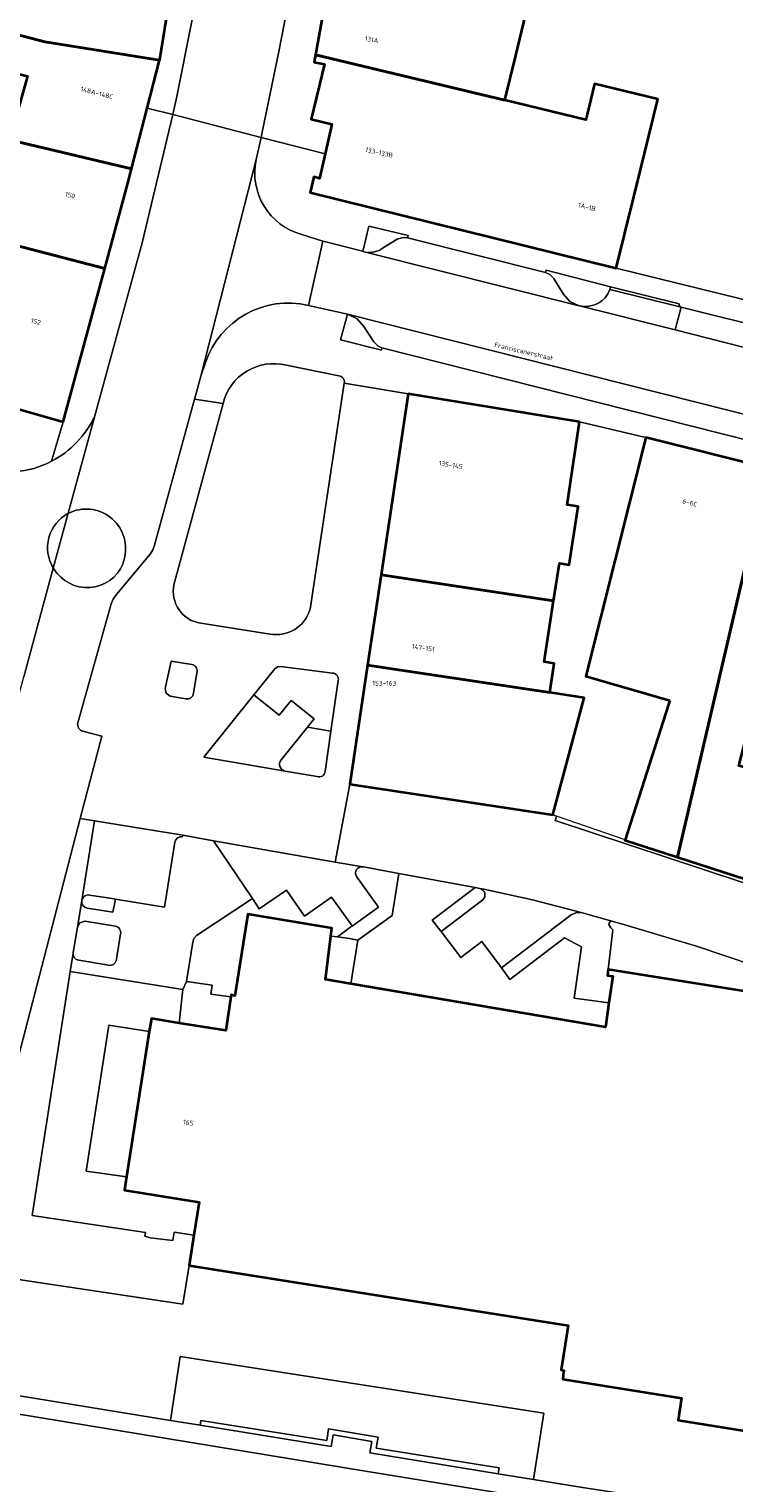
# Model space of a CAD drawing. Header units: metres. Extents: x 197700 to 204338, y 317132 to 325229.
# Tile 582 of 656: x 202878 to 202932, y 318262 to 318373. Entities that reach past the tile are written whole.
import ezdxf
from ezdxf.enums import TextEntityAlignment as Align

# ---------------------------------------------------------------- set-up
doc = ezdxf.new("R2010")
doc.units = ezdxf.units.M
for name, color, linetype, lineweight in [('B-WE-GR-BEPLANTING_CULTUUR_BODEMBEDEKKER-GV', 90, 'Continuous', 18), ('B-WE-GR-BEPLANTING_CULTUUR_HEESTERS-GV', 90, 'Continuous', 18), ('B-WE-IE-TERREINAFSCHEIDING_KUNSTMATIG_HEKWERK-G', 20, 'IE-TERREINAFSCHEIDING-KUNSTMATIG', 18), ('B-WE-IE-TERREINAFSCHEIDING_KUNSTMATIG_MUUR-G', 90, 'IE-TERREINAFSCHEIDING-KUNSTMATIG-DICHT', 18), ('B-WE-OG-BEBOUWING-GV', 7, 'Continuous', 35), ('B-WE-OG-BEBOUWING-T18', 10, 'Continuous', 18), ('B-WE-OG-TERREIN_CULTUURSCHEIDING-GV', 7, 'Continuous', 18), ('B-WE-OG-TERREIN_ERF-GV', 7, 'Continuous', 18), ('B-WE-OG-TOPOGRAFIE-T18', 10, 'Continuous', 18), ('B-WE-VH-VERHARDING_ASFALT-GV', 252, 'Continuous', 18), ('B-WE-VH-VERHARDING_BETONSTRAATSTEEN-GV', 252, 'Continuous', 18), ('B-WE-VH-VERHARDING_OPEN-GV', 252, 'Continuous', 18), ('B-WE-VH-VERHARDING_SIERBESTRATING-GV', 252, 'Continuous', 18), ('B-WE-VH-VERHARDING_TEGEL-GV', 252, 'Continuous', 18)]:
    doc.layers.add(name, color=color, linetype=linetype, lineweight=lineweight)
doc.styles.add('NLCS-ISO-M200-T18', font='NLCS-ISO.ttf', dxfattribs={"height": 0.36})
doc.linetypes.add('IE-TERREINAFSCHEIDING-KUNSTMATIG', pattern='A,4,[82,NLCS.SHX,S=0.75,R=90,X=0,Y=0],4,-2', length=10)
doc.linetypes.add('IE-TERREINAFSCHEIDING-KUNSTMATIG-DICHT', pattern='A,8,-1,[82,NLCS.SHX,S=0.75,R=90,X=0,Y=0],-1', length=10)

msp = doc.modelspace()

# ---------------------------------------------------------------- linework, layer by layer
at = {"layer": 'B-WE-GR-BEPLANTING_CULTUUR_BODEMBEDEKKER-GV'}
for points in [[(202897.583, 318347.502, 0.4161841), (202892.763, 318344.597)], [(202901.99, 318346.135, 0.4542447), (202901.569, 318346.691)], [(202889.022, 318330.797, 0.4316336), (202891.062, 318327.863)], [(202896.336, 318327.045, 0.3884312), (202899.382, 318328.932)], [(202890.777, 318324.093, 0.4632606), (202890.389, 318324.718)], [(202889.92, 318322.118, 0.4334266), (202890.524, 318322.534)], [(202884.966, 318304.232, 0.4210506), (202884.566, 318304.811)], [(202881.345, 318302.769, 0.4088101), (202881.776, 318302.219)], [(202884.038, 318301.835, 0.4488764), (202884.644, 318302.294)]]:
    msp.add_lwpolyline(points, format="xyb", dxfattribs=at)
for points in [[(202901.569, 318346.691), (202897.583, 318347.502)], [(202899.382, 318328.932), (202901.99, 318346.135)], [(202892.763, 318344.597), (202889.022, 318330.797)], [(202891.062, 318327.863), (202896.336, 318327.045)], [(202890.389, 318324.718), (202888.802, 318324.97), (202888.353, 318322.89), (202888.425, 318322.533), (202888.739, 318322.314), (202889.92, 318322.118)], [(202890.524, 318322.534), (202890.777, 318324.093)], [(202881.682, 318304.743), (202881.353, 318302.819), (202881.348, 318302.794), (202881.345, 318302.769)], [(202884.566, 318304.811), (202882.253, 318305.19), (202881.86, 318305.063), (202881.682, 318304.743)], [(202884.644, 318302.294), (202884.966, 318304.232)], [(202881.776, 318302.219), (202884.038, 318301.835)]]:
    msp.add_lwpolyline(points, dxfattribs=at)
for points in [[(202906.149, 318308.819), (202905.627, 318305.62), (202903.01, 318303.737), (202902.483, 318300.434), (202921.876, 318297.12), (202922.139, 318298.979), (202919.498, 318299.329), (202920.043, 318303.248), (202918.759, 318303.921), (202914.585, 318300.75), (202913.955, 318301.631), (202912.449, 318303.632), (202910.856, 318302.426), (202909.353, 318304.403), (202908.674, 318305.259), (202911.945, 318307.742)], [(202893.36, 318299.443), (202893.381, 318299.581), (202893.67, 318299.519), (202894.647, 318305.712), (202901.041, 318304.668), (202900.963, 318304.048), (202901.467, 318303.988), (202902.586, 318304.831), (202901.016, 318307.023), (202898.956, 318305.568), (202897.586, 318307.54), (202895.521, 318306.118), (202894.996, 318306.919), (202890.742, 318304.107), (202890.548, 318303.869), (202890.466, 318303.583), (202889.968, 318300.609), (202891.937, 318300.316), (202891.84, 318299.648)]]:
    msp.add_lwpolyline(points, close=True, dxfattribs=at)
at = {"layer": 'B-WE-GR-BEPLANTING_CULTUUR_HEESTERS-GV'}
for points in [[(202904.906, 318356.397), (202906.015, 318357.103), (202906.439, 318357.234), (202906.811, 318357.2), (202906.848, 318357.386), (202903.86, 318358.094), (202903.403, 318356.163)], [(202922.215, 318353.263), (202922.265, 318353.478), (202917.345, 318354.74), (202917.301, 318354.55), (202917.644, 318354.406), (202917.937, 318354.1), (202918.647, 318352.942), (202919.171, 318352.357), (202919.879, 318352.03), (202919.886, 318352.028)], [(202901.104, 318324.074), (202897.169, 318324.575), (202896.904, 318324.551), (202896.704, 318324.392), (202895.111, 318322.415)], [(202895.111, 318322.415), (202897.027, 318320.874), (202897.946, 318321.985), (202899.698, 318320.6), (202899.189, 318319.962), (202900.975, 318319.639), (202901.535, 318323.5)]]:
    msp.add_lwpolyline(points, dxfattribs=at)
for points in [[(202903.403, 318356.163, 0.0290102), (202903.606, 318356.113)], [(202903.606, 318356.113, 0.1998718), (202904.906, 318356.397)], [(202919.886, 318352.028, 0.3833319), (202922.215, 318353.263)], [(202901.535, 318323.5, 0.4547228), (202901.104, 318324.074)]]:
    msp.add_lwpolyline(points, format="xyb", dxfattribs=at)
for points in [[(202902.222, 318351.387), (202901.712, 318349.424), (202904.82, 318348.643), (202904.853, 318348.828), (202904.537, 318348.983), (202904.249, 318349.269), (202903.49, 318350.456), (202902.961, 318351.033)], [(202890.171, 318278.978), (202889.697, 318276.045), (202875.138, 318278.236), (202873.957, 318277.186), (202872.776, 318276.136), (202872.501, 318270.714), (202873.207, 318269.737), (202888.75, 318267.201), (202889.503, 318272.049), (202917.171, 318267.748), (202916.386, 318262.691), (202919.976, 318262.105), (202933.593, 318260.013), (202934.51, 318266.085), (202927.413, 318267.212), (202927.671, 318268.893), (202918.615, 318270.345), (202918.657, 318270.656), (202918.691, 318271), (202918.493, 318271.035), (202919.03, 318274.433)], [(202913.708, 318263.129), (202913.78, 318263.579), (202904.412, 318265.073), (202904.558, 318265.929), (202900.797, 318266.565), (202900.661, 318265.672), (202891.067, 318267.202), (202891.008, 318266.833), (202900.994, 318265.204), (202901.131, 318266.103), (202904.096, 318265.601), (202903.946, 318264.723)]]:
    msp.add_lwpolyline(points, close=True, dxfattribs=at)
at = {"layer": 'B-WE-IE-TERREINAFSCHEIDING_KUNSTMATIG_HEKWERK-G'}
msp.add_lwpolyline([(202923.358, 318311.388), (202918.149, 318313.178)], dxfattribs=at)
at = {"layer": 'B-WE-IE-TERREINAFSCHEIDING_KUNSTMATIG_MUUR-G'}
msp.add_lwpolyline([(202919.899, 318343.186), (202924.941, 318342)], dxfattribs=at)
at = {"layer": 'B-WE-OG-BEBOUWING-GV'}
for points in [[(202879.565, 318375.722), (202873.851, 318376.94), (202873.155, 318373.677), (202879.2, 318372.1), (202887.936, 318370.719), (202887.946, 318370.758), (202888.942, 318376.937), (202879.975, 318378.356)], [(202900.858, 318377.089), (202899.805, 318371.135), (202914.208, 318367.661), (202915.055, 318371.083), (202915.821, 318374.254), (202914.77, 318374.508), (202910.053, 318375.383)], [(202886.986, 318367.056), (202887.936, 318370.719), (202879.2, 318372.1), (202873.155, 318373.677), (202869.25, 318374.77), (202868.428, 318371.833), (202877.869, 318369.512), (202876.528, 318364.715), (202876.947, 318364.56), (202885.788, 318362.435)], [(202900.524, 318363.589), (202900.099, 318361.721), (202899.672, 318361.827), (202899.381, 318360.653), (202922.676, 318354.879), (202923.999, 318360.216), (202924.509, 318362.274), (202925.864, 318367.739), (202921.031, 318368.906), (202920.469, 318366.576), (202920.372, 318366.174), (202914.208, 318367.661), (202899.805, 318371.135), (202899.705, 318370.568), (202900.485, 318370.41), (202899.466, 318366.233), (202901.037, 318365.846)], [(202876.528, 318364.715), (202876.322, 318363.98), (202876.548, 318363.889), (202875.629, 318360.604), (202869.906, 318362.914), (202868.559, 318360.251), (202861.075, 318363.78), (202873.001, 318357.661), (202883.752, 318354.871), (202885.506, 318361.349), (202885.788, 318362.435), (202876.947, 318364.56)], [(202880.589, 318343.192), (202883.752, 318354.871), (202873.001, 318357.661), (202861.075, 318363.78), (202859.438, 318360.566), (202862.905, 318356.662), (202862.755, 318356.507), (202862.932, 318356.279), (202866.622, 318357.083), (202866.987, 318356.908), (202866.097, 318355.015), (202866.523, 318354.806), (202867.944, 318354.111), (202869.916, 318353.146), (202872.37, 318351.945), (202870.879, 318346.297), (202870.798, 318345.991)], [(202919.899, 318343.186), (202906.859, 318345.312), (202904.794, 318331.549), (202917.927, 318329.579), (202918.369, 318332.433), (202919.098, 318332.32), (202919.785, 318336.754), (202918.964, 318336.881), (202919.166, 318338.241)], [(202926.765, 318321.986), (202926.67, 318321.691), (202923.358, 318311.388), (202923.345, 318311.348), (202927.351, 318310.059), (202934.264, 318339.662), (202924.941, 318342), (202923.725, 318337.151), (202920.388, 318323.843)], [(202940.085, 318338.202), (202934.264, 318339.662), (202927.351, 318310.059), (202933.404, 318308.112), (202934.645, 318312.955), (202935.457, 318316.122), (202932.015, 318317.01), (202934.118, 318325.165), (202937.529, 318324.306), (202938.542, 318328.651), (202937.247, 318328.972), (202937.71, 318329.666), (202937.931, 318329.609), (202938.869, 318333.352)], [(202917.927, 318329.579), (202904.794, 318331.549), (202903.761, 318324.667), (202917.624, 318322.587), (202917.969, 318324.811), (202917.206, 318324.929)], [(202903.761, 318324.667), (202902.404, 318315.624), (202917.866, 318313.279), (202920.239, 318322.182), (202917.624, 318322.587)]]:
    msp.add_lwpolyline(points, close=True, dxfattribs=at)
msp.add_lwpolyline([(202935.456, 318299.382), (202922.088, 318301.506), (202922.028, 318301.047), (202922.425, 318300.996), (202922.139, 318298.979), (202921.876, 318297.12), (202902.483, 318300.434), (202900.549, 318300.764), (202900.963, 318304.048), (202901.041, 318304.668), (202894.647, 318305.712), (202893.67, 318299.519), (202893.381, 318299.581), (202893.36, 318299.443), (202892.972, 318296.862), (202889.432, 318297.433), (202887.303, 318297.776), (202887.149, 318296.787), (202885.423, 318285.723), (202885.265, 318284.71), (202890.934, 318283.808), (202890.538, 318281.301), (202890.171, 318278.978), (202919.03, 318274.433), (202918.493, 318271.035), (202918.691, 318271), (202918.657, 318270.656), (202918.615, 318270.345), (202927.671, 318268.893), (202927.413, 318267.212), (202934.51, 318266.085)], dxfattribs=at)
at = {"layer": 'B-WE-OG-TERREIN_CULTUURSCHEIDING-GV'}
msp.add_lwpolyline([(202916.386, 318262.691), (202917.171, 318267.748), (202889.503, 318272.049), (202888.75, 318267.201), (202891.008, 318266.833), (202891.067, 318267.202), (202900.661, 318265.672), (202900.797, 318266.565), (202904.558, 318265.929), (202904.412, 318265.073), (202913.78, 318263.579), (202913.708, 318263.129)], close=True, dxfattribs=at)
at = {"layer": 'B-WE-OG-TERREIN_ERF-GV'}
for points in [[(202915.821, 318374.254), (202915.055, 318371.083), (202914.208, 318367.661), (202920.372, 318366.174), (202920.469, 318366.576), (202921.031, 318368.906), (202925.864, 318367.739), (202924.509, 318362.274), (202923.999, 318360.216), (202922.676, 318354.879), (202935.17, 318351.813), (202936.39, 318356.67), (202937.333, 318360.427), (202937.637, 318360.35), (202942.053, 318359.242), (202942.46, 318360.861), (202941.824, 318361.021), (202942.685, 318364.451), (202940.863, 318364.906), (202943.529, 318375.575)], [(202933.404, 318308.112), (202927.351, 318310.059), (202923.345, 318311.348), (202923.358, 318311.388), (202926.67, 318321.691), (202926.765, 318321.986), (202920.388, 318323.843), (202923.725, 318337.151), (202924.941, 318342), (202919.899, 318343.186), (202919.166, 318338.241), (202918.964, 318336.881), (202919.785, 318336.754), (202919.098, 318332.32), (202918.369, 318332.433), (202917.927, 318329.579), (202917.206, 318324.929), (202917.969, 318324.811), (202917.624, 318322.587), (202920.239, 318322.182), (202917.866, 318313.279), (202917.896, 318313.274), (202918.149, 318313.178), (202918.036, 318312.85), (202980.64, 318292.171)]]:
    msp.add_lwpolyline(points, dxfattribs=at)
at = {"layer": 'B-WE-VH-VERHARDING_ASFALT-GV'}
for points in [[(202895.33, 318401.318), (202893.708, 318391.453), (202891.522, 318379.447), (202889.254, 318367.942), (202888.928, 318366.579), (202895.654, 318364.834), (202895.714, 318365.11), (202896.985, 318371.256), (202899.351, 318383.326), (202902.478, 318401.586), (202903.426, 318407.418)], [(202881.71, 318320.277), (202884.246, 318329.334), (202884.397, 318329.7), (202884.633, 318330.027), (202887.202, 318333.122), (202887.408, 318333.452), (202887.531, 318333.798), (202890.585, 318344.921), (202890.733, 318345.459), (202891.068, 318346.679), (202895.286, 318363.15), (202895.654, 318364.834), (202888.928, 318366.579), (202886.594, 318356.815), (202883, 318343.64), (202880.979, 318336.23), (202880.993, 318336.237)], [(202895.286, 318363.15), (202891.068, 318346.679)], [(202899.255, 318352.057), (202900.345, 318356.95), (202898.764, 318357.443)], [(202903.403, 318356.163), (202903.383, 318356.169), (202900.476, 318356.909), (202900.345, 318356.95), (202899.255, 318352.057), (202902.222, 318351.387), (202936.522, 318342.737), (202937.472, 318342.502), (202983.308, 318330.962), (202984.252, 318330.723), (203019.394, 318321.897), (203052.839, 318313.475), (203053.772, 318313.254), (203058.381, 318312.072), (203059.94, 318316.838)], [(203059.94, 318316.838), (203054.962, 318318.073), (203053.957, 318318.335), (203007.999, 318329.895), (203002.589, 318331.247), (202989.052, 318334.631), (202983.806, 318335.942), (202980.862, 318336.683), (202967.638, 318340.002), (202960.88, 318341.698), (202959.919, 318341.94), (202937.265, 318347.655), (202936.263, 318347.887), (202936.244, 318347.892), (202927.183, 318350.183), (202919.886, 318352.028), (202919.879, 318352.03), (202903.606, 318356.113)], [(202891.068, 318346.679), (202891.417, 318347.696)], [(202880.979, 318336.23), (202883, 318343.64)], [(202885.276, 318332.908), (202885.14, 318332.371)], [(202879.887, 318331.991), (202879.842, 318332.062), (202877.585, 318323.79), (202877.581, 318323.772), (202874.964, 318314.181), (202864.13, 318274.462)], [(202877.585, 318323.79), (202879.842, 318332.062)], [(202881.893, 318313.002), (202883.529, 318319.283), (202882.095, 318319.65)], [(202990.27, 318288.927), (202980.64, 318292.171), (202918.036, 318312.85), (202918.149, 318313.178), (202917.896, 318313.274), (202917.866, 318313.279), (202902.404, 318315.624), (202901.297, 318309.681), (202903.413, 318309.338), (202903.44, 318309.334), (202906.149, 318308.819), (202911.945, 318307.742), (202912.311, 318307.672), (202912.613, 318307.615), (202916.316, 318306.813), (202920.017, 318305.844)], [(202872.048, 318281.326), (202873.527, 318280.883), (202881.893, 318313.002)], [(202920.017, 318305.844), (202922.357, 318305.198), (202923.08, 318304.998), (202926.072, 318304.107), (202928.793, 318303.299), (202937.528, 318300.358), (202968.081, 318289.861), (202973.564, 318287.977), (202983.539, 318284.55)]]:
    msp.add_lwpolyline(points, dxfattribs=at)
for points in [[(202898.764, 318357.443, -0.3990597), (202895.286, 318363.15)], [(202903.606, 318356.113, -0.0290102), (202903.403, 318356.163)], [(202891.417, 318347.696, -0.3862712), (202899.255, 318352.057)], [(202883, 318343.64, -0.1654259), (202879.705, 318340.194)], [(202879.705, 318340.194, -0.1981261), (202874.081, 318339.694)], [(202879.842, 318332.062, -0.4338092), (202880.979, 318336.23)], [(202880.993, 318336.237, -0.6311075), (202885.276, 318332.908)], [(202885.14, 318332.371, -0.6080878), (202879.887, 318331.991)], [(202882.095, 318319.65, -0.4340668), (202881.71, 318320.277)]]:
    msp.add_lwpolyline(points, format="xyb", dxfattribs=at)
at = {"layer": 'B-WE-VH-VERHARDING_BETONSTRAATSTEEN-GV'}
for points in [[(202903.606, 318356.113), (202919.879, 318352.03), (202919.171, 318352.357), (202918.647, 318352.942), (202917.937, 318354.1), (202917.644, 318354.406), (202917.301, 318354.55), (202906.811, 318357.2)], [(202906.811, 318357.2), (202906.439, 318357.234), (202906.015, 318357.103), (202904.906, 318356.397)], [(202919.886, 318352.028), (202927.183, 318350.183), (202927.623, 318351.923), (202922.215, 318353.263)], [(202927.479, 318352.169), (202922.265, 318353.478), (202922.215, 318353.263), (202927.623, 318351.923)], [(202934.769, 318350.152), (202927.623, 318351.923), (202927.183, 318350.183), (202936.244, 318347.892)], [(202880.993, 318336.237), (202880.979, 318336.23), (202879.842, 318332.062), (202879.887, 318331.991)], [(202879.842, 318332.062), (202880.979, 318336.23)], [(202885.14, 318332.371), (202885.276, 318332.908)], [(202912.535, 318306.815), (202909.353, 318304.403), (202910.856, 318302.426), (202912.449, 318303.632), (202913.955, 318301.631)], [(202913.955, 318301.631), (202919.27, 318305.672), (202919.606, 318305.825), (202920.017, 318305.844), (202916.316, 318306.813), (202912.613, 318307.615), (202912.311, 318307.672)], [(202949.995, 318256.057), (202934.27, 318258.475), (202919.675, 318260.734), (202903.748, 318263.318), (202872.868, 318268.372)]]:
    msp.add_lwpolyline(points, dxfattribs=at)
for points in [[(202904.906, 318356.397, -0.1998718), (202903.606, 318356.113)], [(202922.215, 318353.263, -0.3833319), (202919.886, 318352.028)], [(202927.623, 318351.923, -0.4212106), (202927.479, 318352.169)], [(202880.979, 318336.23, 0.4338092), (202879.842, 318332.062)], [(202885.276, 318332.908, 0.6311075), (202880.993, 318336.237)], [(202879.887, 318331.991, 0.6080878), (202885.14, 318332.371)], [(202912.311, 318307.672, -0.6070779), (202912.535, 318306.815)]]:
    msp.add_lwpolyline(points, format="xyb", dxfattribs=at)
msp.add_lwpolyline([(202933.064, 318341.699), (202933.44, 318341.689), (202933.815, 318341.828), (202935.003, 318342.514), (202935.718, 318342.77), (202936.522, 318342.737), (202902.222, 318351.387), (202902.961, 318351.033), (202903.49, 318350.456), (202904.249, 318349.269), (202904.537, 318348.983), (202904.853, 318348.828)], close=True, dxfattribs=at)
at = {"layer": 'B-WE-VH-VERHARDING_OPEN-GV'}
for points in [[(202882.007, 318306.767), (202882.005, 318306.757)], [(202882.427, 318306.186), (202884.373, 318305.876), (202884.585, 318306.864), (202884.327, 318306.906), (202882.594, 318307.175)]]:
    msp.add_lwpolyline(points, dxfattribs=at)
for points in [[(202882.594, 318307.175, 0.4190923), (202882.007, 318306.767)], [(202882.005, 318306.757, 0.4137983), (202882.427, 318306.186)]]:
    msp.add_lwpolyline(points, format="xyb", dxfattribs=at)
for points in [[(202922.357, 318305.198), (202922.205, 318305.112), (202922.144, 318305.05), (202922.127, 318304.927), (202922.271, 318304.682), (202922.425, 318304.535), (202922.088, 318301.506), (202935.456, 318299.382), (202958.363, 318291.447), (202962.904, 318289.524), (202964.14, 318289.042), (202967.351, 318287.635), (202968.081, 318289.861), (202937.528, 318300.358), (202928.793, 318303.299), (202926.072, 318304.107), (202923.08, 318304.998)], [(202903.01, 318303.737), (202902.378, 318303.88), (202901.467, 318303.988), (202900.963, 318304.048), (202900.549, 318300.764), (202902.483, 318300.434)], [(202889.432, 318297.433), (202892.972, 318296.862), (202893.36, 318299.443), (202891.84, 318299.648), (202891.937, 318300.316), (202889.968, 318300.609), (202889.698, 318299.981)], [(202885.423, 318285.723), (202887.149, 318296.787), (202884.066, 318297.27), (202882.348, 318286.177)]]:
    msp.add_lwpolyline(points, close=True, dxfattribs=at)
at = {"layer": 'B-WE-VH-VERHARDING_SIERBESTRATING-GV'}
for points in [[(202882.095, 318319.65), (202883.529, 318319.283), (202881.893, 318313.002), (202882.977, 318312.827), (202889.712, 318311.738), (202892.045, 318311.311), (202901.297, 318309.681), (202902.404, 318315.624), (202903.761, 318324.667), (202904.794, 318331.549), (202906.859, 318345.312), (202901.99, 318346.135), (202899.382, 318328.932)], [(202889.022, 318330.797), (202892.763, 318344.597), (202890.585, 318344.921), (202887.531, 318333.798), (202887.408, 318333.452), (202887.202, 318333.122), (202884.633, 318330.027), (202884.397, 318329.7), (202884.246, 318329.334), (202881.71, 318320.277)], [(202896.336, 318327.045), (202891.062, 318327.863)], [(202889.92, 318322.118), (202888.739, 318322.314), (202888.425, 318322.533), (202888.353, 318322.89), (202888.802, 318324.97), (202890.389, 318324.718)], [(202899.917, 318316.198), (202897.486, 318316.616), (202891.296, 318317.68), (202895.111, 318322.415), (202896.704, 318324.392), (202896.904, 318324.551), (202897.169, 318324.575), (202901.104, 318324.074)], [(202890.777, 318324.093), (202890.524, 318322.534)], [(202901.535, 318323.5), (202900.975, 318319.639)], [(202899.189, 318319.962), (202899.698, 318320.6), (202897.946, 318321.985), (202897.027, 318320.874), (202895.111, 318322.415), (202891.296, 318317.68), (202897.486, 318316.616)], [(202897.176, 318317.47), (202899.189, 318319.962)], [(202900.975, 318319.639), (202900.525, 318316.588)], [(202889.712, 318311.738), (202882.977, 318312.827), (202882.007, 318306.767)], [(202889.096, 318311.201), (202888.312, 318306.263), (202884.585, 318306.864), (202884.373, 318305.876), (202882.427, 318306.186)], [(202882.594, 318307.175), (202884.327, 318306.906), (202884.585, 318306.864), (202888.312, 318306.263), (202889.096, 318311.201)], [(202894.996, 318306.919), (202892.045, 318311.311), (202889.712, 318311.738), (202889.683, 318311.609)], [(202889.683, 318311.609), (202889.712, 318311.738)], [(202892.045, 318311.311), (202894.996, 318306.919), (202895.521, 318306.118), (202897.586, 318307.54), (202898.956, 318305.568), (202901.016, 318307.023), (202902.586, 318304.831), (202902.601, 318304.81), (202904.602, 318306.252), (202902.925, 318308.581)], [(202903.413, 318309.338), (202901.297, 318309.681), (202892.045, 318311.311)], [(202881.345, 318302.769), (202881.116, 318301.35), (202889.698, 318299.981), (202889.968, 318300.609), (202890.466, 318303.583), (202890.548, 318303.869), (202890.742, 318304.107), (202894.996, 318306.919)], [(202882.005, 318306.757), (202881.682, 318304.743), (202881.86, 318305.063), (202882.253, 318305.19), (202884.566, 318304.811)], [(202884.966, 318304.232), (202884.644, 318302.294)], [(202884.038, 318301.835), (202881.776, 318302.219)]]:
    msp.add_lwpolyline(points, dxfattribs=at)
for points in [[(202891.062, 318327.863, -0.4316336), (202889.022, 318330.797)], [(202899.382, 318328.932, -0.3884312), (202896.336, 318327.045)], [(202890.389, 318324.718, -0.4632606), (202890.777, 318324.093)], [(202901.104, 318324.074, -0.4547228), (202901.535, 318323.5)], [(202890.524, 318322.534, -0.4334266), (202889.92, 318322.118)], [(202881.71, 318320.277, 0.4340668), (202882.095, 318319.65)], [(202897.486, 318316.616, -0.559902), (202897.176, 318317.47)], [(202900.525, 318316.588, -0.5047749), (202899.917, 318316.198)], [(202889.683, 318311.609, 0.4097121), (202889.096, 318311.201)], [(202889.096, 318311.201, -0.4097121), (202889.683, 318311.609)], [(202902.925, 318308.581, -0.6368916), (202903.413, 318309.338)], [(202882.007, 318306.767, -0.4190923), (202882.594, 318307.175)], [(202882.427, 318306.186, -0.4137983), (202882.005, 318306.757)], [(202884.566, 318304.811, -0.4210506), (202884.966, 318304.232)], [(202881.776, 318302.219, -0.4088101), (202881.345, 318302.769)], [(202884.644, 318302.294, -0.4488764), (202884.038, 318301.835)]]:
    msp.add_lwpolyline(points, format="xyb", dxfattribs=at)
msp.add_lwpolyline([(202889.698, 318299.981), (202881.116, 318301.35), (202878.241, 318282.794), (202886.86, 318281.51), (202886.812, 318281.217), (202887.225, 318281.102), (202888.942, 318280.879), (202889.052, 318281.515), (202890.538, 318281.301), (202890.934, 318283.808), (202885.265, 318284.71), (202885.423, 318285.723), (202882.348, 318286.177), (202884.066, 318297.27), (202887.149, 318296.787), (202887.303, 318297.776), (202889.432, 318297.433)], close=True, dxfattribs=at)
at = {"layer": 'B-WE-VH-VERHARDING_TEGEL-GV'}
for points in [[(202887.936, 318370.719), (202886.986, 318367.056), (202888.928, 318366.579), (202889.254, 318367.942), (202891.522, 318379.447), (202893.708, 318391.453), (202895.33, 318401.318)], [(202879.705, 318340.194), (202880.589, 318343.192), (202870.798, 318345.991), (202870.879, 318346.297), (202869.129, 318347.234), (202867.684, 318348.88), (202856.579, 318358.852), (202845.552, 318368.867), (202839.997, 318373.898), (202837.358, 318376.417), (202834.695, 318378.619), (202829.824, 318383.094), (202825.148, 318387.39), (202825.851, 318388.127), (202823.885, 318390.007), (202821.167, 318387.755)], [(202899.351, 318383.326), (202896.985, 318371.256), (202895.714, 318365.11), (202895.654, 318364.834), (202900.524, 318363.589), (202901.037, 318365.846), (202899.466, 318366.233), (202900.485, 318370.41), (202899.705, 318370.568), (202899.805, 318371.135), (202900.858, 318377.089)], [(202888.942, 318376.937), (202887.946, 318370.758), (202887.936, 318370.719)], [(202883, 318343.64), (202886.594, 318356.815), (202888.928, 318366.579), (202886.986, 318367.056), (202885.788, 318362.435), (202885.506, 318361.349), (202883.752, 318354.871), (202880.589, 318343.192), (202879.705, 318340.194)], [(203017.643, 318331.141), (203012.291, 318332.48), (203006.784, 318333.857), (203003.42, 318334.698), (202997.892, 318336.084), (202991.151, 318337.776), (202986.843, 318338.855), (202980.482, 318340.448), (202974.185, 318342.025), (202967.948, 318343.587), (202963.9, 318344.598), (202958.669, 318345.911), (202953.43, 318347.227), (202948.268, 318348.523), (202943.115, 318349.817), (202935.17, 318351.813), (202922.676, 318354.879), (202899.381, 318360.653), (202899.672, 318361.827), (202900.099, 318361.721), (202900.524, 318363.589), (202895.654, 318364.834), (202895.286, 318363.15)], [(202898.764, 318357.443), (202900.345, 318356.95), (202900.476, 318356.909), (202903.383, 318356.169), (202903.403, 318356.163), (202903.86, 318358.094), (202906.848, 318357.386), (202906.811, 318357.2), (202917.301, 318354.55), (202917.345, 318354.74), (202922.265, 318353.478), (202927.479, 318352.169)], [(203022.059, 318319.162), (203016.072, 318320.661), (203016.09, 318320.837), (202986.966, 318328.161), (202986.911, 318327.975), (202979.837, 318329.748), (202979.888, 318329.928), (202940.071, 318339.941), (202940.02, 318339.751), (202933.037, 318341.516), (202933.064, 318341.699), (202904.853, 318348.828), (202904.82, 318348.643), (202901.712, 318349.424), (202902.222, 318351.387), (202899.255, 318352.057)], [(202927.623, 318351.923), (202934.769, 318350.152), (202934.814, 318350.328), (202940.855, 318348.808), (202940.812, 318348.626), (202957.344, 318344.463), (202957.379, 318344.643), (202963.294, 318343.184), (202967.941, 318342.018)], [(202891.417, 318347.696), (202891.068, 318346.679), (202890.733, 318345.459), (202890.585, 318344.921), (202892.763, 318344.597)], [(202897.583, 318347.502), (202901.569, 318346.691)], [(202901.99, 318346.135), (202906.859, 318345.312), (202919.899, 318343.186), (202924.941, 318342), (202934.264, 318339.662), (202940.085, 318338.202), (202942.024, 318337.664), (202948.763, 318335.964), (202955.506, 318334.263), (202962.763, 318332.432), (202970.136, 318330.572), (202977.452, 318328.726), (202984.681, 318326.902), (202984.911, 318326.844), (202992.4, 318325.002), (202998.391, 318323.529), (203000, 318323.11), (203001, 318322.851), (203006.17, 318321.556), (203011.21, 318320.293), (203016.339, 318319.008), (203021.409, 318317.737)], [(202900.525, 318316.588), (202900.975, 318319.639), (202899.189, 318319.962), (202897.176, 318317.47)], [(202897.486, 318316.616), (202899.917, 318316.198)], [(202903.01, 318303.737), (202905.627, 318305.62), (202906.149, 318308.819), (202903.44, 318309.334), (202903.413, 318309.338)], [(202902.925, 318308.581), (202904.602, 318306.252), (202902.601, 318304.81), (202902.586, 318304.831), (202901.467, 318303.988), (202902.378, 318303.88), (202903.01, 318303.737)], [(202912.311, 318307.672), (202911.945, 318307.742), (202908.674, 318305.259), (202909.353, 318304.403), (202912.535, 318306.815)], [(202951.898, 318257.007), (202952.017, 318257.162), (202935.061, 318259.791), (202933.593, 318260.013), (202919.976, 318262.105), (202916.386, 318262.691), (202913.708, 318263.129), (202903.946, 318264.723), (202904.096, 318265.601), (202901.131, 318266.103), (202900.994, 318265.204), (202891.008, 318266.833), (202888.75, 318267.201), (202873.207, 318269.737), (202872.501, 318270.714), (202870.454, 318271.026)], [(202872.868, 318268.372), (202903.748, 318263.318), (202919.675, 318260.734), (202934.27, 318258.475), (202949.995, 318256.057)]]:
    msp.add_lwpolyline(points, dxfattribs=at)
for points in [[(202895.286, 318363.15, 0.3990597), (202898.764, 318357.443)], [(202899.255, 318352.057, 0.3862712), (202891.417, 318347.696)], [(202927.479, 318352.169, 0.4212106), (202927.623, 318351.923)], [(202892.763, 318344.597, -0.4161841), (202897.583, 318347.502)], [(202901.569, 318346.691, -0.4542447), (202901.99, 318346.135)], [(202879.705, 318340.194, 0.1654259), (202883, 318343.64)], [(202874.081, 318339.694, 0.1981261), (202879.705, 318340.194)], [(202897.176, 318317.47, 0.559902), (202897.486, 318316.616)], [(202899.917, 318316.198, 0.5047749), (202900.525, 318316.588)], [(202903.413, 318309.338, 0.6368916), (202902.925, 318308.581)], [(202912.535, 318306.815, 0.6070779), (202912.311, 318307.672)]]:
    msp.add_lwpolyline(points, format="xyb", dxfattribs=at)
for points in [[(202873.957, 318277.186), (202875.138, 318278.236), (202889.697, 318276.045), (202890.171, 318278.978), (202890.538, 318281.301), (202889.052, 318281.515), (202888.942, 318280.879), (202887.225, 318281.102), (202886.812, 318281.217), (202886.86, 318281.51), (202878.241, 318282.794), (202881.116, 318301.35), (202881.345, 318302.769), (202881.348, 318302.794), (202881.353, 318302.819), (202881.682, 318304.743), (202882.005, 318306.757), (202882.007, 318306.767), (202882.977, 318312.827), (202881.893, 318313.002), (202873.527, 318280.883), (202873.031, 318279.126), (202872.874, 318278.814), (202872.639, 318278.578)], [(202922.088, 318301.506), (202922.425, 318304.535), (202922.271, 318304.682), (202922.127, 318304.927), (202922.144, 318305.05), (202922.205, 318305.112), (202922.357, 318305.198), (202920.017, 318305.844), (202919.606, 318305.825), (202919.27, 318305.672), (202913.955, 318301.631), (202914.585, 318300.75), (202918.759, 318303.921), (202920.043, 318303.248), (202919.498, 318299.329), (202922.139, 318298.979), (202922.425, 318300.996), (202922.028, 318301.047)]]:
    msp.add_lwpolyline(points, close=True, dxfattribs=at)

# ---------------------------------------------------------------- texts
at = {"layer": 'B-WE-OG-BEBOUWING-T18', "style": 'NLCS-ISO-M200-T18'}
for s, rotation, p in [('131A', 350, (202904.07, 318372.282)), ('148A-148C', 345.5, (202883.158, 318368.228)), ('133-133B', 347.2, (202904.65, 318363.695)), ('150', 344.9, (202881.115, 318360.438)), ('1A-1B', 346.1, (202920.465, 318359.548)), ('152', 344.9, (202878.511, 318350.822)), ('135-145', 351.5, (202910.094, 318339.914)), ('6-6C', 346, (202928.294, 318337.035)), ('147-151', 351.5, (202908.005, 318325.994)), ('165', 351.2, (202890.117, 318289.861))]:
    msp.add_text(s, height=0.36, rotation=rotation, dxfattribs=at).set_placement(p, align=Align.MIDDLE)
msp.add_text('153-163', height=0.36, dxfattribs=at).set_placement((202905.042, 318323.301), align=Align.MIDDLE)
at = {"layer": 'B-WE-OG-TOPOGRAFIE-T18', "style": 'NLCS-ISO-M200-T18'}
msp.add_text('Franciscanerstraat', height=0.36, rotation=346.8, dxfattribs=at).set_placement((202915.65, 318348.553), align=Align.MIDDLE)

doc.saveas('drawing.dxf')
